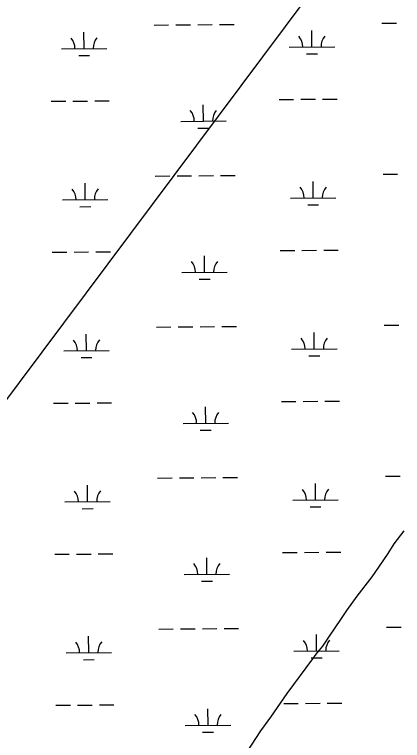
# Model space of a CAD drawing. Extents: x 3540316 to 3578335, y 553172 to 578787.
# Drawn here: x 3564138 to 3564993, y 562901 to 564500 of the extents above; entities that cross this region are included whole.
import ezdxf

# ---------------------------------------------------------------- set-up
doc = ezdxf.new("R2010")
doc.units = 0
for name, color, linetype in [('V-SITE-VEGE', 7, 'Continuous'), ('V-TOPO-BNDY', 7, 'Continuous'), ('V-WETL-SWMP', 7, 'Continuous')]:
    doc.layers.add(name, color=color, linetype=linetype)

msp = doc.modelspace()

# ---------------------------------------------------------------- linework, layer by layer
at = {"layer": 'V-SITE-VEGE'}
msp.add_lwpolyline([(3564995.4, 563363), (3564973.6, 563334.1), (3564960.6, 563312.7), (3564939.9, 563282.7), (3564924.7, 563261.3), (3564892.1, 563218.6), (3564869.3, 563187.5), (3564857.3, 563169.3), (3564842.1, 563146.9), (3564832.3, 563132.9), (3564816, 563108.3), (3564801.8, 563091.2), (3564794.2, 563080.5), (3564737.7, 563004.6), (3564701.8, 562952.1), (3564680.1, 562922.2), (3564649.6, 562876.1)], dxfattribs=at)
at = {"layer": 'V-TOPO-BNDY'}
msp.add_line((3574076.3, 576984.9), (3560418.9, 558695.9), dxfattribs=at)
at = {"layer": 'V-WETL-SWMP'}
for p, q in [((3564445.5, 564476.9), (3564477.5, 564477.2)), ((3564493.5, 564477.3), (3564525.5, 564477.6)), ((3564541.5, 564477.7), (3564573.5, 564477.9)), ((3564589.5, 564478.1), (3564621.5, 564478.3)), ((3564947.4, 564480.8), (3564979.4, 564481.1)), ((3564291.3, 564425), (3564291, 564461)), ((3564793.2, 564428.9), (3564792.9, 564464.9)), ((3564743.2, 564428.5), (3564843.2, 564429.3)), ((3564241.3, 564424.6), (3564341.3, 564425.4)), ((3564781.3, 564413.4), (3564805.3, 564413.5)), ((3564279.4, 564409.5), (3564303.4, 564409.7)), ((3564218.8, 564309), (3564250.8, 564309.3)), ((3564266.8, 564309.4), (3564298.8, 564309.6)), ((3564314.8, 564309.8), (3564346.8, 564310)), ((3564554, 564265.2), (3564553.7, 564301.2)), ((3564720.7, 564312.9), (3564752.7, 564313.1)), ((3564768.7, 564313.3), (3564800.7, 564313.5)), ((3564816.7, 564313.6), (3564848.7, 564313.9)), ((3564504, 564264.8), (3564604, 564265.6)), ((3564542.1, 564249.7), (3564566.1, 564249.8)), ((3564448.1, 564144.3), (3564480, 564144.5)), ((3564496, 564144.7), (3564528, 564144.9)), ((3564544, 564145), (3564576, 564145.3)), ((3564592, 564145.4), (3564624, 564145.6)), ((3564949.9, 564148.2), (3564981.9, 564148.4)), ((3564293.9, 564092.4), (3564293.6, 564128.4)), ((3564795.7, 564096.2), (3564795.5, 564132.2)), ((3564243.9, 564092), (3564343.9, 564092.7)), ((3564745.7, 564095.8), (3564845.7, 564096.6)), ((3564282, 564076.8), (3564306, 564077)), ((3564783.9, 564080.7), (3564807.9, 564080.9)), ((3564723.2, 563980.2), (3564755.2, 563980.5)), ((3564771.2, 563980.6), (3564803.2, 563980.8)), ((3564819.2, 563981), (3564851.2, 563981.2)), ((3564221.3, 563976.4), (3564253.3, 563976.6)), ((3564269.3, 563976.7), (3564301.3, 563977)), ((3564317.3, 563977.1), (3564349.3, 563977.3)), ((3564556.5, 563932.5), (3564556.3, 563968.5)), ((3564506.5, 563932.1), (3564606.5, 563932.9)), ((3564544.6, 563917), (3564568.6, 563917.2)), ((3564450.6, 563811.6), (3564482.6, 563811.9)), ((3564498.6, 563812), (3564530.6, 563812.2)), ((3564546.6, 563812.4), (3564578.6, 563812.6)), ((3564594.6, 563812.7), (3564626.6, 563813)), ((3564952.5, 563815.5), (3564984.5, 563815.7)), ((3564296.4, 563759.7), (3564296.1, 563795.7)), ((3564798.3, 563763.6), (3564798, 563799.6)), ((3564246.4, 563759.3), (3564346.4, 563760.1)), ((3564748.3, 563763.2), (3564848.3, 563763.9)), ((3564284.5, 563744.2), (3564308.5, 563744.3)), ((3564786.4, 563748), (3564810.4, 563748.2)), ((3564223.9, 563643.7), (3564255.9, 563643.9)), ((3564271.9, 563644.1), (3564303.9, 563644.3)), ((3564319.9, 563644.4), (3564351.9, 563644.7)), ((3564725.8, 563647.6), (3564757.8, 563647.8)), ((3564773.8, 563647.9), (3564805.8, 563648.2)), ((3564821.8, 563648.3), (3564853.8, 563648.5)), ((3564559.1, 563599.8), (3564558.8, 563635.8)), ((3564509.1, 563599.5), (3564609.1, 563600.2)), ((3564547.2, 563584.3), (3564571.2, 563584.5)), ((3564453.2, 563479), (3564485.2, 563479.2)), ((3564501.2, 563479.3), (3564533.2, 563479.6)), ((3564549.2, 563479.7), (3564581.2, 563479.9)), ((3564597.2, 563480.1), (3564629.2, 563480.3)), ((3564955.1, 563482.8), (3564987.1, 563483.1)), ((3564299, 563427), (3564298.7, 563463)), ((3564800.9, 563430.9), (3564800.6, 563466.9)), ((3564249, 563426.6), (3564349, 563427.4)), ((3564750.9, 563430.5), (3564850.9, 563431.3)), ((3564287.1, 563411.5), (3564311.1, 563411.7)), ((3564789, 563415.4), (3564813, 563415.6)), ((3564226.5, 563311), (3564258.5, 563311.3)), ((3564274.5, 563311.4), (3564306.5, 563311.6)), ((3564322.5, 563311.8), (3564354.5, 563312)), ((3564728.4, 563314.9), (3564760.4, 563315.1)), ((3564776.4, 563315.3), (3564808.4, 563315.5)), ((3564824.4, 563315.6), (3564856.4, 563315.9)), ((3564561.7, 563267.2), (3564561.4, 563303.2)), ((3564511.7, 563266.8), (3564611.7, 563267.6)), ((3564549.8, 563251.7), (3564573.8, 563251.8)), ((3564599.7, 563147.4), (3564631.7, 563147.6)), ((3564957.6, 563150.2), (3564989.6, 563150.4)), ((3564455.7, 563146.3), (3564487.7, 563146.5)), ((3564503.7, 563146.7), (3564535.7, 563146.9)), ((3564551.7, 563147), (3564583.7, 563147.3)), ((3564803.4, 563098.2), (3564803.2, 563134.2)), ((3564301.5, 563094.4), (3564301.3, 563130.4)), ((3564251.5, 563094), (3564351.5, 563094.7)), ((3564753.4, 563097.8), (3564853.4, 563098.6)), ((3564289.7, 563078.8), (3564313.7, 563079)), ((3564791.6, 563082.7), (3564815.6, 563082.9)), ((3564229, 562978.4), (3564261, 562978.6)), ((3564277, 562978.7), (3564309, 562979)), ((3564325, 562979.1), (3564357, 562979.3)), ((3564730.9, 562982.2), (3564762.9, 562982.5)), ((3564778.9, 562982.6), (3564810.9, 562982.8)), ((3564826.9, 562983), (3564858.9, 562983.2)), ((3564564.2, 562934.5), (3564563.9, 562970.5)), ((3564514.2, 562934.1), (3564614.2, 562934.9)), ((3564552.3, 562919), (3564576.3, 562919.2))]:
    msp.add_line(p, q, dxfattribs=at)
for centre, start, end in [((3564236, 564425.1), 359.6699, 41.2135), ((3564346.5, 564425.9), 139.6699, 181.2135), ((3564737.9, 564428.9), 359.6699, 41.2135), ((3564848.4, 564429.8), 139.6699, 181.2135), ((3564498.7, 564265.2), 359.6699, 41.2135), ((3564609.2, 564266.1), 139.6699, 181.2135), ((3564238.6, 564092.4), 359.6699, 41.2135), ((3564349.1, 564093.3), 139.6699, 181.2135), ((3564740.5, 564096.3), 359.6699, 41.2135), ((3564851, 564097.1), 139.6699, 181.2135), ((3564501.3, 563932.6), 359.6699, 41.2135), ((3564611.8, 563933.4), 139.6699, 181.2135), ((3564853.5, 563764.5), 139.6699, 181.2135), ((3564241.2, 563759.7), 359.6699, 41.2135), ((3564351.7, 563760.6), 139.6699, 181.2135), ((3564743.1, 563763.6), 359.6699, 41.2135), ((3564503.9, 563599.9), 359.6699, 41.2135), ((3564614.3, 563600.7), 139.6699, 181.2135), ((3564745.6, 563430.9), 359.6699, 41.2135), ((3564856.1, 563431.8), 139.6699, 181.2135), ((3564243.7, 563427.1), 359.6699, 41.2135), ((3564354.2, 563427.9), 139.6699, 181.2135), ((3564506.4, 563267.2), 359.6699, 41.2135), ((3564616.9, 563268.1), 139.6699, 181.2135), ((3564246.3, 563094.4), 359.6699, 41.2135), ((3564356.8, 563095.3), 139.6699, 181.2135), ((3564748.2, 563098.3), 359.6699, 41.2135), ((3564858.7, 563099.1), 139.6699, 181.2135), ((3564509, 562934.6), 359.6699, 41.2135), ((3564619.5, 562935.4), 139.6699, 181.2135)]:
    msp.add_arc(centre, 35.2, start, end, dxfattribs=at)

doc.saveas('drawing.dxf')
